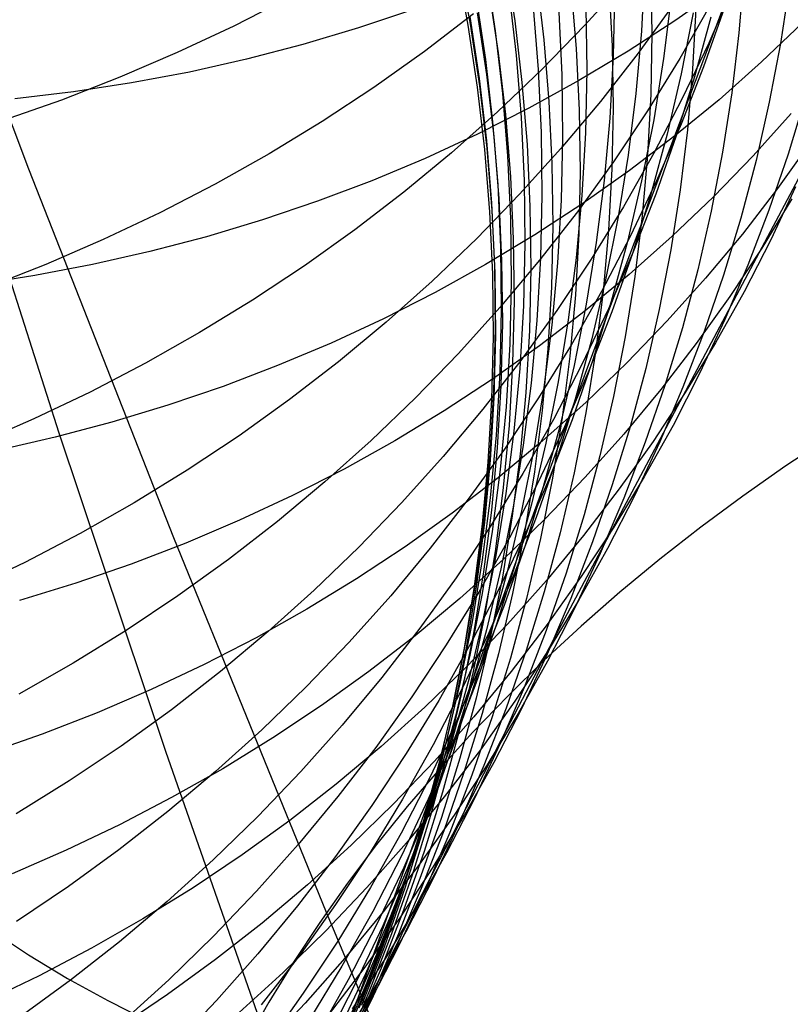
# Model space of a CAD drawing. Header units: millimetres. Extents: x 119 to 175.9, y -203.1 to -153.8.
# Tile 308 of 377: x 160.354 to 160.845, y -163.753 to -163.126. Entities that reach past the tile are written whole.
import ezdxf

# ---------------------------------------------------------------- set-up
doc = ezdxf.new("R2010")
doc.units = ezdxf.units.MM
doc.header["$MEASUREMENT"] = 0
doc.layers.add('Layer 01', color=5, linetype='Continuous', true_color=0x0000ff)

msp = doc.modelspace()

# ---------------------------------------------------------------- linework, layer by layer
at = {"layer": 'Layer 01'}
for p, q in [((160.79697, -163.13171, 39.97267), (160.87146, -162.93728, 40.68125)), ((160.36007, -163.22091, 25.24862), (160.27251, -162.99028, 24.95811)), ((160.63231, -163.09015, 34.99251), (160.63963, -163.12934, 34.99278)), ((160.6338, -163.08948, 34.62627), (160.64111, -163.1286, 34.62591)), ((160.66341, -163.08741, 33.53291), (160.66938, -163.1265, 33.53055)), ((160.65105, -163.09341, 36.08092), (160.65704, -163.13295, 36.08316)), ((160.75227, -163.09338, 38.16966), (160.75009, -163.13309, 38.1767)), ((160.75601, -163.09532, 32.12375), (160.75671, -163.13424, 32.11788)), ((160.81525, -163.09592, 31.45428), (160.81208, -163.13417, 31.44609)), ((160.68324, -163.09952, 33.17271), (160.68787, -163.13868, 33.16957)), ((160.70519, -163.10494, 32.8168), (160.7085, -163.14409, 32.81282)), ((160.74033, -163.10036, 41.14445), (160.71406, -163.12934, 41.15618)), ((160.7294, -163.10357, 32.46673), (160.73139, -163.14265, 32.46185)), ((160.80162, -163.10519, 28.70006), (160.77198, -163.12602, 28.68619)), ((160.80853, -163.10469, 39.96451), (160.79295, -163.14064, 39.97539)), ((160.84424, -163.10342, 31.12304), (160.83851, -163.14102, 31.1136)), ((160.52573, -163.11166, 42.00753), (160.49049, -163.12981, 42.01778)), ((160.64475, -163.11168, 35.72159), (160.65072, -163.15119, 35.72316)), ((160.65286, -163.10768, 33.89459), (160.65882, -163.14687, 33.8929)), ((160.66565, -163.10852, 36.43771), (160.67029, -163.14825, 36.44068)), ((160.73297, -163.10883, 37.82673), (160.73215, -163.14868, 37.83294)), ((160.76914, -163.11103, 38.52083), (160.76422, -163.15038, 38.52874)), ((160.68111, -163.1177, 36.78986), (160.68438, -163.15756, 36.79362)), ((160.71471, -163.11797, 37.48316), (160.71526, -163.15788, 37.48854)), ((160.77096, -163.11536, 40.74366), (160.74804, -163.14701, 40.7553)), ((160.7939, -163.11648, 40.35033), (160.77455, -163.15046, 40.36168)), ((160.605, -163.1192, 28.28779), (160.57001, -163.13098, 28.27607)), ((160.64308, -163.12209, 41.57456), (160.61187, -163.14601, 41.58576)), ((160.64089, -163.12368, 35.35844), (160.64685, -163.16315, 35.35936)), ((160.64547, -163.1214, 34.2594), (160.65142, -163.16068, 34.25837)), ((160.69744, -163.12089, 37.13785), (160.69935, -163.16081, 37.14241)), ((160.78309, -163.12142, 38.87509), (160.77544, -163.16022, 38.88384)), ((160.7846, -163.11874, 31.78208), (160.78267, -163.15736, 31.77502)), ((160.79422, -163.1241, 39.23332), (160.78388, -163.16213, 39.24286)), ((160.80266, -163.11865, 39.59623), (160.78967, -163.15574, 39.60648)), ((160.49049, -163.12981, 42.01778), (160.45456, -163.14675, 42.02773)), ((160.63963, -163.12934, 34.99278), (160.64558, -163.16876, 34.99305)), ((160.64111, -163.1286, 34.62591), (160.64705, -163.16796, 34.62553)), ((160.66938, -163.1265, 33.53055), (160.67399, -163.16577, 33.52812)), ((160.71406, -163.12934, 41.15618), (160.68674, -163.1574, 41.16775)), ((160.77198, -163.12602, 28.68619), (160.74152, -163.14581, 28.67256)), ((160.85272, -163.12774, 29.06261), (160.82656, -163.15269, 29.04838)), ((160.57001, -163.13098, 28.27607), (160.53452, -163.14157, 28.26471)), ((160.65704, -163.13295, 36.08316), (160.66166, -163.17267, 36.08543)), ((160.73319, -163.30086, 39.27871), (160.79697, -163.13171, 39.97267)), ((160.75009, -163.13309, 38.1767), (160.74652, -163.1727, 38.1838)), ((160.75671, -163.13424, 32.11788), (160.75604, -163.17314, 32.11191)), ((160.81208, -163.13417, 31.44609), (160.80756, -163.17225, 31.43777)), ((160.53452, -163.14157, 28.26471), (160.49857, -163.15095, 28.25375)), ((160.68787, -163.13868, 33.16957), (160.69114, -163.17796, 33.16635)), ((160.73139, -163.14265, 32.46185), (160.73202, -163.18175, 32.45687)), ((160.79295, -163.14064, 39.97539), (160.77608, -163.17602, 39.98623)), ((160.83851, -163.14102, 31.1136), (160.83145, -163.17837, 31.10405)), ((160.45456, -163.14675, 42.02773), (160.418, -163.16246, 42.03736)), ((160.61187, -163.14601, 41.58576), (160.57977, -163.16885, 41.59672)), ((160.65882, -163.14687, 33.8929), (160.66341, -163.18624, 33.89116)), ((160.67029, -163.14825, 36.44068), (160.67353, -163.18812, 36.4437)), ((160.7085, -163.14409, 32.81282), (160.71044, -163.18332, 32.80876)), ((160.74152, -163.14581, 28.67256), (160.71029, -163.16454, 28.65919)), ((160.74804, -163.14701, 40.7553), (160.72397, -163.17784, 40.76682)), ((160.73215, -163.14868, 37.83294), (160.72994, -163.18846, 37.83921)), ((160.49857, -163.15095, 28.25375), (160.46221, -163.15912, 28.24318)), ((160.65072, -163.15119, 35.72316), (160.65532, -163.19089, 35.72474)), ((160.77455, -163.15046, 40.36168), (160.75398, -163.18374, 40.37295)), ((160.76422, -163.15038, 38.52874), (160.7579, -163.18953, 38.53671)), ((160.82656, -163.15269, 29.04838), (160.79946, -163.17671, 29.03431)), ((160.46221, -163.15912, 28.24318), (160.42548, -163.16606, 28.23303)), ((160.65142, -163.16068, 34.25837), (160.656, -163.20014, 34.2573)), ((160.68674, -163.1574, 41.16775), (160.65839, -163.18449, 41.17914)), ((160.68438, -163.15756, 36.79362), (160.68626, -163.1975, 36.79742)), ((160.69935, -163.16081, 37.14241), (160.69987, -163.20077, 37.14702)), ((160.71526, -163.15788, 37.48854), (160.71441, -163.19779, 37.49398)), ((160.77544, -163.16022, 38.88384), (160.76642, -163.19871, 38.89264)), ((160.78967, -163.15574, 39.60648), (160.77535, -163.19233, 39.61673)), ((160.78267, -163.15736, 31.77502), (160.77938, -163.19586, 31.76784)), ((160.418, -163.16246, 42.03736), (160.38084, -163.17692, 42.04667)), ((160.42548, -163.16606, 28.23303), (160.38842, -163.17177, 28.2233)), ((160.64685, -163.16315, 35.35936), (160.65144, -163.20281, 35.36027)), ((160.64705, -163.16796, 34.62553), (160.65163, -163.20749, 34.62513)), ((160.67399, -163.16577, 33.52812), (160.67723, -163.20517, 33.52563)), ((160.71029, -163.16454, 28.65919), (160.67831, -163.18217, 28.64608)), ((160.78388, -163.16213, 39.24286), (160.77219, -163.19977, 39.25242)), ((160.38842, -163.17177, 28.2233), (160.35108, -163.17624, 28.214)), ((160.57977, -163.16885, 41.59672), (160.54683, -163.19057, 41.60744)), ((160.64558, -163.16876, 34.99305), (160.65016, -163.20836, 34.99331)), ((160.66166, -163.17267, 36.08543), (160.66488, -163.21252, 36.08774)), ((160.74652, -163.1727, 38.1838), (160.74156, -163.21214, 38.19095)), ((160.75604, -163.17314, 32.11191), (160.75401, -163.21198, 32.10582)), ((160.80756, -163.17225, 31.43777), (160.80169, -163.21013, 31.42935)), ((160.38084, -163.17692, 42.04667), (160.34313, -163.19012, 42.05564)), ((160.69114, -163.17796, 33.16635), (160.69304, -163.21733, 33.16306)), ((160.72397, -163.17784, 40.76682), (160.69878, -163.20781, 40.77821)), ((160.77608, -163.17602, 39.98623), (160.75795, -163.21078, 39.99704)), ((160.79946, -163.17671, 29.03431), (160.77143, -163.19975, 29.02042)), ((160.83145, -163.17837, 31.10405), (160.82307, -163.21541, 31.0944)), ((160.85424, -163.17542, 30.77273), (160.8434, -163.21143, 30.7619)), ((160.65839, -163.18449, 41.17914), (160.62906, -163.21058, 41.19035)), ((160.67831, -163.18217, 28.64608), (160.64563, -163.19869, 28.63327)), ((160.66341, -163.18624, 33.89116), (160.66663, -163.22575, 33.88938)), ((160.71044, -163.18332, 32.80876), (160.71101, -163.22259, 32.8046)), ((160.73202, -163.18175, 32.45687), (160.73128, -163.22084, 32.45179)), ((160.75398, -163.18374, 40.37295), (160.7322, -163.21628, 40.38415)), ((160.84547, -163.18543, 29.39586), (160.82117, -163.21241, 29.3819)), ((160.37927, -163.38915, 23.23146), (160.31593, -163.19063, 22.94428)), ((160.54683, -163.19057, 41.60744), (160.51308, -163.21116, 41.6179)), ((160.65532, -163.19089, 35.72474), (160.65854, -163.23071, 35.72635)), ((160.67353, -163.18812, 36.4437), (160.67539, -163.22807, 36.44676)), ((160.72994, -163.18846, 37.83921), (160.72633, -163.22814, 37.84554)), ((160.7579, -163.18953, 38.53671), (160.75021, -163.22843, 38.54472)), ((160.77535, -163.19233, 39.61673), (160.75974, -163.2284, 39.62696)), ((160.64563, -163.19869, 28.63327), (160.61229, -163.21408, 28.62075)), ((160.68626, -163.1975, 36.79742), (160.68675, -163.23748, 36.80127)), ((160.71441, -163.19779, 37.49398), (160.71216, -163.23763, 37.49947)), ((160.76642, -163.19871, 38.89264), (160.75603, -163.23685, 38.90146)), ((160.77938, -163.19586, 31.76784), (160.77473, -163.2342, 31.76056)), ((160.65144, -163.20281, 35.36027), (160.65464, -163.24259, 35.3612)), ((160.656, -163.20014, 34.2573), (160.65921, -163.23973, 34.2562)), ((160.67723, -163.20517, 33.52563), (160.6791, -163.24465, 33.52308)), ((160.69987, -163.20077, 37.14702), (160.69898, -163.24071, 37.15168)), ((160.77143, -163.19975, 29.02042), (160.74252, -163.22179, 29.00672)), ((160.77219, -163.19977, 39.25242), (160.75916, -163.23697, 39.26198)), ((160.85795, -163.20364, 29.74236), (160.8367, -163.23335, 29.72881)), ((160.51308, -163.21116, 41.6179), (160.47857, -163.23058, 41.62808)), ((160.62906, -163.21058, 41.19035), (160.59876, -163.23565, 41.20135)), ((160.65016, -163.20836, 34.99331), (160.65336, -163.2481, 34.99356)), ((160.65163, -163.20749, 34.62513), (160.65483, -163.24717, 34.62471)), ((160.69878, -163.20781, 40.77821), (160.6725, -163.23689, 40.78946)), ((160.75795, -163.21078, 39.99704), (160.73856, -163.24487, 40.00779)), ((160.75401, -163.21198, 32.10582), (160.75062, -163.25071, 32.09964)), ((160.80169, -163.21013, 31.42935), (160.79449, -163.24776, 31.42082)), ((160.8434, -163.21143, 30.7619), (160.83127, -163.247, 30.75101)), ((160.61229, -163.21408, 28.62075), (160.57833, -163.22831, 28.60856)), ((160.66488, -163.21252, 36.08774), (160.66673, -163.25247, 36.09007)), ((160.69304, -163.21733, 33.16306), (160.69357, -163.25673, 33.1597)), ((160.7322, -163.21628, 40.38415), (160.70926, -163.24804, 40.39524)), ((160.74156, -163.21214, 38.19095), (160.73521, -163.25138, 38.19815)), ((160.82117, -163.21241, 29.3819), (160.79585, -163.23852, 29.36805)), ((160.82307, -163.21541, 31.0944), (160.81337, -163.25211, 31.08466)), ((160.45243, -163.45565, 25.53431), (160.36007, -163.22091, 25.24862)), ((160.71101, -163.22259, 32.8046), (160.71021, -163.26184, 32.80037)), ((160.74252, -163.22179, 29.00672), (160.71275, -163.24281, 28.99324)), ((160.73128, -163.22084, 32.45179), (160.72917, -163.25987, 32.44662)), ((160.85185, -163.22367, 30.42173), (160.80699, -163.30808, 30.73181)), ((160.47857, -163.23058, 41.62808), (160.44334, -163.24881, 41.63798)), ((160.57833, -163.22831, 28.60856), (160.54378, -163.24138, 28.59669)), ((160.65854, -163.23071, 35.72635), (160.66037, -163.27063, 35.72797)), ((160.66663, -163.22575, 33.88938), (160.66848, -163.26534, 33.88755)), ((160.67539, -163.22807, 36.44676), (160.67586, -163.26806, 36.44985)), ((160.72633, -163.22814, 37.84554), (160.72133, -163.26766, 37.85191)), ((160.75021, -163.22843, 38.54472), (160.74115, -163.26702, 38.55277)), ((160.75974, -163.2284, 39.62696), (160.74284, -163.26389, 39.63716)), ((160.59876, -163.23565, 41.20135), (160.56754, -163.25966, 41.21214)), ((160.6725, -163.23689, 40.78946), (160.64516, -163.26504, 40.80055)), ((160.75603, -163.23685, 38.90146), (160.7443, -163.27459, 38.91029)), ((160.75916, -163.23697, 39.26198), (160.74481, -163.27368, 39.27155)), ((160.77473, -163.2342, 31.76056), (160.76875, -163.27234, 31.75318)), ((160.8367, -163.23335, 29.72881), (160.81436, -163.26228, 29.71531)), ((160.84811, -163.23219, 30.41874), (160.83239, -163.26589, 30.40676)), ((160.54378, -163.24138, 28.59669), (160.50869, -163.25327, 28.58518)), ((160.65464, -163.24259, 35.3612), (160.65647, -163.28247, 35.36213)), ((160.65921, -163.23973, 34.2562), (160.66104, -163.27941, 34.25508)), ((160.71275, -163.24281, 28.99324), (160.68217, -163.26278, 28.97998)), ((160.68675, -163.23748, 36.80127), (160.68584, -163.27745, 36.80515)), ((160.69898, -163.24071, 37.15168), (160.69671, -163.2806, 37.15639)), ((160.71216, -163.23763, 37.49947), (160.70852, -163.27736, 37.50501)), ((160.79585, -163.23852, 29.36805), (160.76956, -163.2637, 29.35435)), ((160.84579, -163.23975, 30.07443), (160.82665, -163.27123, 30.06157)), ((160.44334, -163.24881, 41.63798), (160.40742, -163.26583, 41.64758)), ((160.65336, -163.2481, 34.99356), (160.65518, -163.28792, 34.9938)), ((160.65483, -163.24717, 34.62471), (160.65666, -163.28693, 34.62427)), ((160.6791, -163.24465, 33.52308), (160.67959, -163.28418, 33.52048)), ((160.70926, -163.24804, 40.39524), (160.68516, -163.27897, 40.40622)), ((160.73856, -163.24487, 40.00779), (160.71796, -163.27826, 40.01847)), ((160.79449, -163.24776, 31.42082), (160.78597, -163.28509, 31.41221)), ((160.83127, -163.247, 30.75101), (160.81787, -163.2821, 30.74006)), ((160.50869, -163.25327, 28.58518), (160.47311, -163.26395, 28.57402)), ((160.66673, -163.25247, 36.09007), (160.66718, -163.29244, 36.09242)), ((160.73521, -163.25138, 38.19815), (160.72748, -163.29036, 38.20539)), ((160.75062, -163.25071, 32.09964), (160.74588, -163.28928, 32.09337)), ((160.81337, -163.25211, 31.08466), (160.80237, -163.28842, 31.07484)), ((160.56754, -163.25966, 41.21214), (160.53545, -163.28259, 41.2227)), ((160.69357, -163.25673, 33.1597), (160.69273, -163.29613, 33.15627)), ((160.71021, -163.26184, 32.80037), (160.70805, -163.30103, 32.79607)), ((160.72917, -163.25987, 32.44662), (160.72571, -163.29879, 32.44137)), ((160.40742, -163.26583, 41.64758), (160.37087, -163.28163, 41.65687)), ((160.47311, -163.26395, 28.57402), (160.43707, -163.27343, 28.56324)), ((160.64516, -163.26504, 40.80055), (160.6168, -163.29223, 40.81147)), ((160.68217, -163.26278, 28.97998), (160.65082, -163.28168, 28.96698)), ((160.66848, -163.26534, 33.88755), (160.66895, -163.30497, 33.88568)), ((160.67586, -163.26806, 36.44985), (160.67493, -163.30804, 36.45297)), ((160.72133, -163.26766, 37.85191), (160.71495, -163.30697, 37.85832)), ((160.74284, -163.26389, 39.63716), (160.72467, -163.29876, 39.64733)), ((160.74115, -163.26702, 38.55277), (160.73073, -163.30526, 38.56083)), ((160.76956, -163.2637, 29.35435), (160.74231, -163.28794, 29.3408)), ((160.81436, -163.26228, 29.71531), (160.79095, -163.29039, 29.7019)), ((160.83239, -163.26589, 30.40676), (160.81545, -163.299, 30.39476)), ((160.43707, -163.27343, 28.56324), (160.40061, -163.28169, 28.55284)), ((160.66037, -163.27063, 35.72797), (160.66081, -163.31058, 35.72961)), ((160.74481, -163.27368, 39.27155), (160.72916, -163.30985, 39.28109)), ((160.7443, -163.27459, 38.91029), (160.73124, -163.3119, 38.91913)), ((160.76875, -163.27234, 31.75318), (160.76142, -163.31023, 31.74572)), ((160.82665, -163.27123, 30.06157), (160.80637, -163.30199, 30.04874)), ((160.68516, -163.27897, 40.40622), (160.65995, -163.30905, 40.41708)), ((160.66104, -163.27941, 34.25508), (160.6615, -163.31913, 34.25392)), ((160.68584, -163.27745, 36.80515), (160.68355, -163.31736, 36.80908)), ((160.69671, -163.2806, 37.15639), (160.69304, -163.32038, 37.16113)), ((160.71796, -163.27826, 40.01847), (160.69616, -163.31091, 40.02908)), ((160.70852, -163.27736, 37.50501), (160.70349, -163.31694, 37.51059)), ((160.37087, -163.28163, 41.65687), (160.33372, -163.29617, 41.66584)), ((160.40061, -163.28169, 28.55284), (160.36379, -163.28871, 28.54285)), ((160.53545, -163.28259, 41.2227), (160.50251, -163.3044, 41.23301)), ((160.65082, -163.28168, 28.96698), (160.61872, -163.29948, 28.95423)), ((160.65647, -163.28247, 35.36213), (160.65691, -163.32239, 35.36306)), ((160.65666, -163.28693, 34.62427), (160.6571, -163.32672, 34.62381)), ((160.67959, -163.28418, 33.52048), (160.67872, -163.32369, 33.51782)), ((160.78597, -163.28509, 31.41221), (160.77613, -163.32207, 31.40351)), ((160.81787, -163.2821, 30.74006), (160.80321, -163.31668, 30.72906)), ((160.36379, -163.28871, 28.54285), (160.32664, -163.29449, 28.53327)), ((160.6168, -163.29223, 40.81147), (160.58746, -163.31842, 40.82221)), ((160.65518, -163.28792, 34.9938), (160.65562, -163.32779, 34.99404)), ((160.66718, -163.29244, 36.09242), (160.66624, -163.33241, 36.0948)), ((160.74231, -163.28794, 29.3408), (160.71414, -163.31121, 29.32742)), ((160.72748, -163.29036, 38.20539), (160.71838, -163.32903, 38.21265)), ((160.74588, -163.28928, 32.09337), (160.73979, -163.32765, 32.08702)), ((160.79095, -163.29039, 29.7019), (160.76649, -163.31764, 29.68859)), ((160.80237, -163.28842, 31.07484), (160.79009, -163.32429, 31.06495)), ((160.61872, -163.29948, 28.95423), (160.58593, -163.31616, 28.94176)), ((160.69273, -163.29613, 33.15627), (160.69051, -163.33546, 33.15278)), ((160.72467, -163.29876, 39.64733), (160.70525, -163.33296, 39.65744)), ((160.72571, -163.29879, 32.44137), (160.72088, -163.33756, 32.43604)), ((160.81545, -163.299, 30.39476), (160.79732, -163.33146, 30.38276)), ((160.50251, -163.3044, 41.23301), (160.46876, -163.32507, 41.24307)), ((160.66895, -163.30497, 33.88568), (160.66804, -163.34459, 33.88376)), ((160.70805, -163.30103, 32.79607), (160.70452, -163.34012, 32.79169)), ((160.70521, -163.37598, 38.93458), (160.73319, -163.30086, 39.27871)), ((160.73073, -163.30526, 38.56083), (160.71896, -163.3431, 38.56891)), ((160.80637, -163.30199, 30.04874), (160.78496, -163.332, 30.03595)), ((160.65995, -163.30905, 40.41708), (160.63366, -163.33824, 40.42781)), ((160.66081, -163.31058, 35.72961), (160.65986, -163.35053, 35.73126)), ((160.67493, -163.30804, 36.45297), (160.67262, -163.34796, 36.45612)), ((160.69616, -163.31091, 40.02908), (160.67319, -163.34278, 40.03958)), ((160.71414, -163.31121, 29.32742), (160.68509, -163.33347, 29.31422)), ((160.71495, -163.30697, 37.85832), (160.70718, -163.34602, 37.86477)), ((160.72916, -163.30985, 39.28109), (160.71222, -163.34545, 39.29061)), ((160.73124, -163.3119, 38.91913), (160.71685, -163.34871, 38.92797)), ((160.76142, -163.31023, 31.74572), (160.75277, -163.34782, 31.73817)), ((160.80699, -163.30808, 30.73181), (160.76553, -163.3859, 31.04753)), ((160.58593, -163.31616, 28.94176), (160.55247, -163.3317, 28.92957)), ((160.58746, -163.31842, 40.82221), (160.55715, -163.34358, 40.83276)), ((160.68355, -163.31736, 36.80908), (160.67986, -163.35717, 36.81303)), ((160.70349, -163.31694, 37.51059), (160.69707, -163.35631, 37.5162)), ((160.76649, -163.31764, 29.68859), (160.74102, -163.34401, 29.67539)), ((160.80321, -163.31668, 30.72906), (160.78732, -163.35069, 30.71803)), ((160.65691, -163.32239, 35.36306), (160.65596, -163.36229, 35.364)), ((160.6615, -163.31913, 34.25392), (160.66057, -163.35885, 34.25273)), ((160.67872, -163.32369, 33.51782), (160.67646, -163.36315, 33.51512)), ((160.69304, -163.32038, 37.16113), (160.68798, -163.36, 37.16591)), ((160.77613, -163.32207, 31.40351), (160.76498, -163.35867, 31.39474)), ((160.79009, -163.32429, 31.06495), (160.77653, -163.35969, 31.05501)), ((160.46876, -163.32507, 41.24307), (160.43426, -163.34458, 41.25287)), ((160.65562, -163.32779, 34.99404), (160.65467, -163.36764, 34.99427)), ((160.6571, -163.32672, 34.62381), (160.65616, -163.36651, 34.62333)), ((160.71838, -163.32903, 38.21265), (160.70793, -163.36736, 38.21994)), ((160.73979, -163.32765, 32.08702), (160.73236, -163.36576, 32.08058)), ((160.55247, -163.3317, 28.92957), (160.51839, -163.34608, 28.9177)), ((160.68509, -163.33347, 29.31422), (160.65518, -163.3547, 29.30123)), ((160.66624, -163.33241, 36.0948), (160.66391, -163.37233, 36.09719)), ((160.70525, -163.33296, 39.65744), (160.68462, -163.36647, 39.66748)), ((160.69051, -163.33546, 33.15278), (160.68693, -163.37469, 33.14924)), ((160.78496, -163.332, 30.03595), (160.76245, -163.36122, 30.02322)), ((160.79732, -163.33146, 30.38276), (160.77801, -163.36325, 30.37077)), ((160.55715, -163.34358, 40.83276), (160.52593, -163.36769, 40.8431)), ((160.63366, -163.33824, 40.42781), (160.60631, -163.36649, 40.43838)), ((160.67319, -163.34278, 40.03958), (160.64907, -163.37382, 40.04998)), ((160.70452, -163.34012, 32.79169), (160.69963, -163.37905, 32.78725)), ((160.71896, -163.3431, 38.56891), (160.70586, -163.3805, 38.57699)), ((160.72088, -163.33756, 32.43604), (160.71471, -163.37612, 32.43064)), ((160.43426, -163.34458, 41.25287), (160.39903, -163.3629, 41.26239)), ((160.51839, -163.34608, 28.9177), (160.48373, -163.35929, 28.90614)), ((160.66804, -163.34459, 33.88376), (160.66576, -163.38415, 33.88181)), ((160.67262, -163.34796, 36.45612), (160.66891, -163.38777, 36.4593)), ((160.71222, -163.34545, 39.29061), (160.69402, -163.38044, 39.30008)), ((160.70718, -163.34602, 37.86477), (160.69806, -163.38478, 37.87123)), ((160.71685, -163.34871, 38.92797), (160.70116, -163.385, 38.93679)), ((160.74102, -163.34401, 29.67539), (160.71456, -163.36945, 29.66231)), ((160.75277, -163.34782, 31.73817), (160.7428, -163.38507, 31.73056)), ((160.65518, -163.3547, 29.30123), (160.62447, -163.37488, 29.28845)), ((160.65986, -163.35053, 35.73126), (160.65753, -163.39042, 35.73292)), ((160.78732, -163.35069, 30.71803), (160.77021, -163.38411, 30.70698)), ((160.48373, -163.35929, 28.90614), (160.44853, -163.37131, 28.89492)), ((160.65596, -163.36229, 35.364), (160.65362, -163.40214, 35.36494)), ((160.66057, -163.35885, 34.25273), (160.65827, -163.3985, 34.25152)), ((160.67986, -163.35717, 36.81303), (160.67478, -163.39681, 36.81701)), ((160.68798, -163.36, 37.16591), (160.68155, -163.39941, 37.17072)), ((160.69707, -163.35631, 37.5162), (160.68929, -163.39543, 37.52183)), ((160.76245, -163.36122, 30.02322), (160.73887, -163.38961, 30.01056)), ((160.76498, -163.35867, 31.39474), (160.75255, -163.39483, 31.38592)), ((160.77653, -163.35969, 31.05501), (160.76171, -163.39457, 31.04503)), ((160.39903, -163.3629, 41.26239), (160.36312, -163.38001, 41.27162)), ((160.52593, -163.36769, 40.8431), (160.49383, -163.39071, 40.85321)), ((160.60631, -163.36649, 40.43838), (160.57793, -163.39378, 40.44879)), ((160.65467, -163.36764, 34.99427), (160.65235, -163.40744, 34.9945)), ((160.65616, -163.36651, 34.62333), (160.65385, -163.40625, 34.62284)), ((160.68462, -163.36647, 39.66748), (160.66279, -163.39923, 39.67745)), ((160.67646, -163.36315, 33.51512), (160.67284, -163.4025, 33.51236)), ((160.70793, -163.36736, 38.21994), (160.69613, -163.4053, 38.22723)), ((160.73236, -163.36576, 32.08058), (160.7236, -163.40359, 32.07409)), ((160.77801, -163.36325, 30.37077), (160.75755, -163.39431, 30.35879)), ((160.44853, -163.37131, 28.89492), (160.41283, -163.38212, 28.88404)), ((160.62447, -163.37488, 29.28845), (160.59297, -163.39397, 29.27591)), ((160.64907, -163.37382, 40.04998), (160.62384, -163.40401, 40.06027)), ((160.66391, -163.37233, 36.09719), (160.6602, -163.41213, 36.0996)), ((160.68693, -163.37469, 33.14924), (160.68199, -163.41376, 33.14564)), ((160.71456, -163.36945, 29.66231), (160.68716, -163.39394, 29.64938)), ((160.36312, -163.38001, 41.27162), (160.32658, -163.39589, 41.28055)), ((160.69402, -163.38044, 39.30008), (160.67457, -163.41476, 39.30951)), ((160.67978, -163.44476, 38.59111), (160.70521, -163.37598, 38.93458)), ((160.70586, -163.3805, 38.57699), (160.69144, -163.41742, 38.58507)), ((160.69963, -163.37905, 32.78725), (160.69338, -163.41778, 32.78274)), ((160.71471, -163.37612, 32.43064), (160.70719, -163.41443, 32.42517)), ((160.41283, -163.38212, 28.88404), (160.37668, -163.39172, 28.87353)), ((160.66576, -163.38415, 33.88181), (160.66211, -163.42361, 33.87983)), ((160.70116, -163.385, 38.93679), (160.68419, -163.42071, 38.94558)), ((160.69806, -163.38478, 37.87123), (160.68757, -163.42318, 37.87772)), ((160.76553, -163.3859, 31.04753), (160.72773, -163.45694, 31.37036)), ((160.7428, -163.38507, 31.73056), (160.73152, -163.42193, 31.72288)), ((160.77021, -163.38411, 30.70698), (160.75191, -163.41688, 30.69593)), ((160.37668, -163.39172, 28.87353), (160.34012, -163.40009, 28.86339)), ((160.44719, -163.59185, 23.51464), (160.37927, -163.38915, 23.23146)), ((160.49383, -163.39071, 40.85321), (160.46089, -163.41262, 40.86309)), ((160.57793, -163.39378, 40.44879), (160.54857, -163.42008, 40.45902)), ((160.65753, -163.39042, 35.73292), (160.65381, -163.4302, 35.73459)), ((160.66891, -163.38777, 36.4593), (160.66383, -163.42743, 36.46249)), ((160.73887, -163.38961, 30.01056), (160.71424, -163.41715, 29.99799)), ((160.86998, -163.39135, 25.96264), (160.84196, -163.40991, 25.95661)), ((160.59297, -163.39397, 29.27591), (160.56074, -163.41197, 29.26361)), ((160.66279, -163.39923, 39.67745), (160.63979, -163.43121, 39.68732)), ((160.65827, -163.3985, 34.25152), (160.65459, -163.43805, 34.25028)), ((160.68716, -163.39394, 29.64938), (160.65884, -163.41745, 29.63661)), ((160.67478, -163.39681, 36.81701), (160.66833, -163.43626, 36.82101)), ((160.68155, -163.39941, 37.17072), (160.67374, -163.43858, 37.17554)), ((160.68929, -163.39543, 37.52183), (160.68013, -163.43424, 37.52749)), ((160.75755, -163.39431, 30.35879), (160.73597, -163.42462, 30.34686)), ((160.75255, -163.39483, 31.38592), (160.73884, -163.43052, 31.37704)), ((160.76171, -163.39457, 31.04503), (160.74566, -163.42889, 31.03502)), ((160.62384, -163.40401, 40.06027), (160.59752, -163.43331, 40.07042)), ((160.65362, -163.40214, 35.36494), (160.64991, -163.44189, 35.36588)), ((160.65385, -163.40625, 34.62284), (160.65015, -163.44587, 34.62233)), ((160.67284, -163.4025, 33.51236), (160.66786, -163.4417, 33.50957)), ((160.69613, -163.4053, 38.22723), (160.68299, -163.44279, 38.23453)), ((160.7236, -163.40359, 32.07409), (160.71351, -163.44107, 32.06753)), ((160.46089, -163.41262, 40.86309), (160.42715, -163.43338, 40.87273)), ((160.56074, -163.41197, 29.26361), (160.52781, -163.42884, 29.25158)), ((160.65235, -163.40744, 34.9945), (160.64864, -163.44713, 34.99471)), ((160.6602, -163.41213, 36.0996), (160.65511, -163.45178, 36.10203)), ((160.84196, -163.40991, 25.95661), (160.81456, -163.42911, 25.9498)), ((160.65884, -163.41745, 29.63661), (160.62963, -163.43996, 29.62401)), ((160.67457, -163.41476, 39.30951), (160.65391, -163.44837, 39.31887)), ((160.68199, -163.41376, 33.14564), (160.67569, -163.45264, 33.14199)), ((160.69144, -163.41742, 38.58507), (160.67573, -163.45381, 38.59313)), ((160.69338, -163.41778, 32.78274), (160.68579, -163.45626, 32.77819)), ((160.71424, -163.41715, 29.99799), (160.6886, -163.44379, 29.98553)), ((160.70719, -163.41443, 32.42517), (160.69834, -163.45245, 32.41965)), ((160.75191, -163.41688, 30.69593), (160.73243, -163.44897, 30.68488)), ((160.54857, -163.42008, 40.45902), (160.51826, -163.44535, 40.46906)), ((160.66211, -163.42361, 33.87983), (160.65709, -163.46292, 33.87781)), ((160.68419, -163.42071, 38.94558), (160.66596, -163.4558, 38.95433)), ((160.68757, -163.42318, 37.87772), (160.67574, -163.4612, 37.88421)), ((160.73597, -163.42462, 30.34686), (160.71328, -163.45414, 30.33498)), ((160.73152, -163.42193, 31.72288), (160.71895, -163.45836, 31.71516)), ((160.52781, -163.42884, 29.25158), (160.49422, -163.44456, 29.23982)), ((160.63979, -163.43121, 39.68732), (160.61565, -163.46237, 39.6971)), ((160.65381, -163.4302, 35.73459), (160.64872, -163.46983, 35.73627)), ((160.66383, -163.42743, 36.46249), (160.65736, -163.46688, 36.4657)), ((160.73884, -163.43052, 31.37704), (160.72387, -163.46568, 31.36813)), ((160.74566, -163.42889, 31.03502), (160.72838, -163.46261, 31.02499)), ((160.81456, -163.42911, 25.9498), (160.78781, -163.44893, 25.94221)), ((160.42715, -163.43338, 40.87273), (160.39265, -163.45298, 40.88211)), ((160.59752, -163.43331, 40.07042), (160.57016, -163.46167, 40.08042)), ((160.66833, -163.43626, 36.82101), (160.6605, -163.47545, 36.82503)), ((160.68013, -163.43424, 37.52749), (160.66962, -163.47272, 37.53316)), ((160.62963, -163.43996, 29.62401), (160.59957, -163.46143, 29.61161)), ((160.64991, -163.44189, 35.36588), (160.64482, -163.48148, 35.36682)), ((160.65459, -163.43805, 34.25028), (160.64954, -163.47745, 34.24901)), ((160.66786, -163.4417, 33.50957), (160.66151, -163.4807, 33.50674)), ((160.6886, -163.44379, 29.98553), (160.66198, -163.46951, 29.97318)), ((160.67374, -163.43858, 37.17554), (160.66457, -163.47744, 37.18038)), ((160.68299, -163.44279, 38.23453), (160.66855, -163.4798, 38.24182)), ((160.71351, -163.44107, 32.06753), (160.70212, -163.47816, 32.06092)), ((160.49422, -163.44456, 29.23982), (160.46001, -163.45912, 29.22836)), ((160.51826, -163.44535, 40.46906), (160.48704, -163.46955, 40.47891)), ((160.65391, -163.44837, 39.31887), (160.63206, -163.48125, 39.32816)), ((160.64864, -163.44713, 34.99471), (160.64355, -163.48667, 34.99492)), ((160.65015, -163.44587, 34.62233), (160.64508, -163.48535, 34.62181)), ((160.65686, -163.50722, 38.24728), (160.67978, -163.44476, 38.59111)), ((160.73243, -163.44897, 30.68488), (160.7118, -163.48034, 30.67386)), ((160.78781, -163.44893, 25.94221), (160.76175, -163.46935, 25.93387)), ((160.39265, -163.45298, 40.88211), (160.35742, -163.47139, 40.89123)), ((160.54954, -163.69438, 25.81507), (160.45243, -163.45565, 25.53431)), ((160.66596, -163.4558, 38.95433), (160.64649, -163.49023, 38.96304)), ((160.65511, -163.45178, 36.10203), (160.64864, -163.49123, 36.10446)), ((160.67573, -163.45381, 38.59313), (160.65873, -163.48962, 38.60116)), ((160.67569, -163.45264, 33.14199), (160.66804, -163.49126, 33.1383)), ((160.68579, -163.45626, 32.77819), (160.67686, -163.49445, 32.77358)), ((160.69834, -163.45245, 32.41965), (160.68816, -163.49013, 32.41408)), ((160.71328, -163.45414, 30.33498), (160.68953, -163.48283, 30.32317)), ((160.46001, -163.45912, 29.22836), (160.42522, -163.4725, 29.2172)), ((160.57016, -163.46167, 40.08042), (160.54177, -163.48907, 40.09028)), ((160.59957, -163.46143, 29.61161), (160.5687, -163.48183, 29.59941)), ((160.61565, -163.46237, 39.6971), (160.5904, -163.49267, 39.70676)), ((160.67574, -163.4612, 37.88421), (160.66259, -163.49877, 37.8907)), ((160.72773, -163.45694, 31.37036), (160.69388, -163.52094, 31.70154)), ((160.71895, -163.45836, 31.71516), (160.7051, -163.49432, 31.70739)), ((160.72838, -163.46261, 31.02499), (160.70991, -163.49568, 31.01495)), ((160.65736, -163.46688, 36.4657), (160.64953, -163.50609, 36.46892)), ((160.65709, -163.46292, 33.87781), (160.6507, -163.50202, 33.87576)), ((160.72387, -163.46568, 31.36813), (160.70766, -163.50029, 31.35919)), ((160.35742, -163.47139, 40.89123), (160.32152, -163.48859, 40.90006)), ((160.42522, -163.4725, 29.2172), (160.38989, -163.48467, 29.20636)), ((160.48704, -163.46955, 40.47891), (160.45493, -163.49268, 40.48854)), ((160.66198, -163.46951, 29.97318), (160.63441, -163.49427, 29.96097)), ((160.64872, -163.46983, 35.73627), (160.64225, -163.50926, 35.73795)), ((160.66962, -163.47272, 37.53316), (160.65777, -163.5108, 37.53883)), ((160.76175, -163.46935, 25.93387), (160.7364, -163.49034, 25.92477)), ((160.63206, -163.48125, 39.32816), (160.60904, -163.51334, 39.33737)), ((160.64482, -163.48148, 35.36682), (160.63835, -163.52087, 35.36776)), ((160.64954, -163.47745, 34.24901), (160.64313, -163.51665, 34.24773)), ((160.6605, -163.47545, 36.82503), (160.65132, -163.51435, 36.82906)), ((160.66855, -163.4798, 38.24182), (160.6528, -163.51628, 38.24909)), ((160.66151, -163.4807, 33.50674), (160.65381, -163.51945, 33.50386)), ((160.66457, -163.47744, 37.18038), (160.65404, -163.51596, 37.18523)), ((160.70212, -163.47816, 32.06092), (160.68942, -163.51483, 32.05426)), ((160.7118, -163.48034, 30.67386), (160.69004, -163.51095, 30.66286)), ((160.38989, -163.48467, 29.20636), (160.35407, -163.49564, 29.19585)), ((160.5687, -163.48183, 29.59941), (160.53706, -163.50115, 29.58742)), ((160.64355, -163.48667, 34.99492), (160.6371, -163.52601, 34.99512)), ((160.64508, -163.48535, 34.62181), (160.63864, -163.52463, 34.62127)), ((160.68953, -163.48283, 30.32317), (160.66473, -163.51065, 30.31144)), ((160.45493, -163.49268, 40.48854), (160.42199, -163.51468, 40.49795)), ((160.54177, -163.48907, 40.09028), (160.5124, -163.51548, 40.09996)), ((160.5904, -163.49267, 39.70676), (160.56407, -163.52208, 39.7163)), ((160.64649, -163.49023, 38.96304), (160.6258, -163.52396, 38.97168)), ((160.65873, -163.48962, 38.60116), (160.64047, -163.52481, 38.60916)), ((160.64864, -163.49123, 36.10446), (160.6408, -163.53043, 36.10691)), ((160.66804, -163.49126, 33.1383), (160.65905, -163.5296, 33.13456)), ((160.68816, -163.49013, 32.41408), (160.67666, -163.52743, 32.40846)), ((160.7364, -163.49034, 25.92477), (160.7118, -163.51188, 25.91493)), ((160.63441, -163.49427, 29.96097), (160.60592, -163.51805, 29.94891)), ((160.66259, -163.49877, 37.8907), (160.64812, -163.53586, 37.89718)), ((160.67686, -163.49445, 32.77358), (160.6666, -163.5323, 32.76894)), ((160.7051, -163.49432, 31.70739), (160.68998, -163.52975, 31.69958)), ((160.70766, -163.50029, 31.35919), (160.69023, -163.53429, 31.35024)), ((160.70991, -163.49568, 31.01495), (160.69026, -163.52807, 31.00492)), ((160.53706, -163.50115, 29.58742), (160.50468, -163.51936, 29.57568)), ((160.64953, -163.50609, 36.46892), (160.64033, -163.545, 36.47215)), ((160.6507, -163.50202, 33.87576), (160.64297, -163.54088, 33.87368)), ((160.64225, -163.50926, 35.73795), (160.63441, -163.54843, 35.73963)), ((160.63641, -163.56334, 37.90204), (160.65686, -163.50722, 38.24728)), ((160.66473, -163.51065, 30.31144), (160.63892, -163.53758, 30.2998)), ((160.65777, -163.5108, 37.53883), (160.6446, -163.54844, 37.54451)), ((160.69004, -163.51095, 30.66286), (160.66718, -163.54077, 30.65192)), ((160.7118, -163.51188, 25.91493), (160.68798, -163.53393, 25.90437)), ((160.42199, -163.51468, 40.49795), (160.38824, -163.53555, 40.50713)), ((160.5124, -163.51548, 40.09996), (160.48208, -163.54085, 40.10946)), ((160.60592, -163.51805, 29.94891), (160.57655, -163.54081, 29.93701)), ((160.60904, -163.51334, 39.33737), (160.58487, -163.54462, 39.34648)), ((160.64313, -163.51665, 34.24773), (160.63536, -163.5556, 34.24642)), ((160.6528, -163.51628, 38.24909), (160.63578, -163.55219, 38.25634)), ((160.65132, -163.51435, 36.82906), (160.64078, -163.5529, 36.8331)), ((160.65404, -163.51596, 37.18523), (160.64217, -163.55409, 37.19009)), ((160.68942, -163.51483, 32.05426), (160.67545, -163.55102, 32.04757)), ((160.50468, -163.51936, 29.57568), (160.4716, -163.53644, 29.56418)), ((160.56407, -163.52208, 39.7163), (160.53668, -163.55056, 39.7257)), ((160.6258, -163.52396, 38.97168), (160.60392, -163.55694, 38.98026)), ((160.64047, -163.52481, 38.60916), (160.62097, -163.55935, 38.61711)), ((160.63835, -163.52087, 35.36776), (160.63052, -163.56001, 35.36869)), ((160.63864, -163.52463, 34.62127), (160.63085, -163.56366, 34.62072)), ((160.65381, -163.51945, 33.50386), (160.64477, -163.55791, 33.50096)), ((160.69388, -163.52094, 31.70154), (160.66414, -163.57782, 32.04253)), ((160.6371, -163.52601, 34.99512), (160.62928, -163.56511, 34.99531)), ((160.6408, -163.53043, 36.10691), (160.6316, -163.56934, 36.10935)), ((160.65905, -163.5296, 33.13456), (160.64873, -163.56759, 33.13079)), ((160.67666, -163.52743, 32.40846), (160.66388, -163.56429, 32.4028)), ((160.69026, -163.52807, 31.00492), (160.66946, -163.55974, 30.99491)), ((160.68998, -163.52975, 31.69958), (160.67363, -163.56462, 31.69176)), ((160.38824, -163.53555, 40.50713), (160.35374, -163.55525, 40.51606)), ((160.4716, -163.53644, 29.56418), (160.43786, -163.55237, 29.55294)), ((160.63892, -163.53758, 30.2998), (160.61212, -163.56358, 30.28828)), ((160.64812, -163.53586, 37.89718), (160.63235, -163.57242, 37.90365)), ((160.6666, -163.5323, 32.76894), (160.65503, -163.56976, 32.76425)), ((160.68798, -163.53393, 25.90437), (160.66496, -163.55649, 25.89309)), ((160.69023, -163.53429, 31.35024), (160.6716, -163.56765, 31.34128)), ((160.48208, -163.54085, 40.10946), (160.45084, -163.56517, 40.11878)), ((160.57655, -163.54081, 29.93701), (160.54633, -163.56253, 29.92528)), ((160.64297, -163.54088, 33.87368), (160.63388, -163.57945, 33.87158)), ((160.66718, -163.54077, 30.65192), (160.64325, -163.56975, 30.64104)), ((160.53668, -163.55056, 39.7257), (160.50828, -163.57807, 39.73495)), ((160.58487, -163.54462, 39.34648), (160.5596, -163.57503, 39.35548)), ((160.63441, -163.54843, 35.73963), (160.62522, -163.58732, 35.74131)), ((160.64033, -163.545, 36.47215), (160.62979, -163.58356, 36.47538)), ((160.6446, -163.54844, 37.54451), (160.63011, -163.58559, 37.55017)), ((160.43786, -163.55237, 29.55294), (160.40351, -163.56713, 29.54198)), ((160.60392, -163.55694, 38.98026), (160.58088, -163.58915, 38.98875)), ((160.63578, -163.55219, 38.25634), (160.6175, -163.58748, 38.26355)), ((160.63536, -163.5556, 34.24642), (160.62624, -163.59426, 34.24509)), ((160.64078, -163.5529, 36.8331), (160.6289, -163.59106, 36.83714)), ((160.64217, -163.55409, 37.19009), (160.62898, -163.59178, 37.19494)), ((160.66496, -163.55649, 25.89309), (160.64277, -163.57951, 25.88111)), ((160.67545, -163.55102, 32.04757), (160.66022, -163.58669, 32.04085)), ((160.54633, -163.56253, 29.92528), (160.5153, -163.58318, 29.91375)), ((160.62097, -163.55935, 38.61711), (160.60026, -163.59318, 38.625)), ((160.63052, -163.56001, 35.36869), (160.62134, -163.59886, 35.36962)), ((160.64477, -163.55791, 33.50096), (160.63439, -163.59603, 33.49803)), ((160.66946, -163.55974, 30.99491), (160.64753, -163.59064, 30.98493)), ((160.40351, -163.56713, 29.54198), (160.36858, -163.58069, 29.53131)), ((160.45084, -163.56517, 40.11878), (160.41873, -163.58839, 40.12789)), ((160.61212, -163.56358, 30.28828), (160.58438, -163.58863, 30.27687)), ((160.61839, -163.61311, 37.55441), (160.63641, -163.56334, 37.90204)), ((160.62928, -163.56511, 34.99531), (160.62012, -163.6039, 34.9955)), ((160.6316, -163.56934, 36.10935), (160.62106, -163.6079, 36.1118)), ((160.63085, -163.56366, 34.62072), (160.6217, -163.60239, 34.62015)), ((160.64873, -163.56759, 33.13079), (160.63709, -163.6052, 33.12699)), ((160.66388, -163.56429, 32.4028), (160.6498, -163.60068, 32.39712)), ((160.6716, -163.56765, 31.34128), (160.65179, -163.60033, 31.33232)), ((160.67363, -163.56462, 31.69176), (160.65605, -163.59889, 31.68392)), ((160.5596, -163.57503, 39.35548), (160.53325, -163.60455, 39.36436)), ((160.63235, -163.57242, 37.90365), (160.6153, -163.60841, 37.9101)), ((160.64325, -163.56975, 30.64104), (160.61828, -163.59787, 30.63023)), ((160.65503, -163.56976, 32.76425), (160.64216, -163.60679, 32.75954)), ((160.36858, -163.58069, 29.53131), (160.33311, -163.59306, 29.52094)), ((160.50828, -163.57807, 39.73495), (160.4789, -163.60458, 39.74405)), ((160.64277, -163.57951, 25.88111), (160.62144, -163.60297, 25.86844)), ((160.63388, -163.57945, 33.87158), (160.62346, -163.61767, 33.86945)), ((160.66414, -163.57782, 32.04253), (160.63842, -163.62763, 32.39284)), ((160.5153, -163.58318, 29.91375), (160.48349, -163.60275, 29.90243)), ((160.6175, -163.58748, 38.26355), (160.59798, -163.62211, 38.27073)), ((160.63011, -163.58559, 37.55017), (160.61432, -163.62222, 37.55582)), ((160.62522, -163.58732, 35.74131), (160.61468, -163.62586, 35.74299)), ((160.62979, -163.58356, 36.47538), (160.61791, -163.62173, 36.47862)), ((160.66022, -163.58669, 32.04085), (160.64374, -163.62179, 32.03411)), ((160.41873, -163.58839, 40.12789), (160.38578, -163.61051, 40.13679)), ((160.51968, -163.79864, 23.79371), (160.44719, -163.59185, 23.51464)), ((160.58438, -163.58863, 30.27687), (160.55572, -163.61268, 30.26561)), ((160.58088, -163.58915, 38.98875), (160.55669, -163.62053, 38.99716)), ((160.60026, -163.59318, 38.625), (160.57836, -163.62627, 38.63284)), ((160.62898, -163.59178, 37.19494), (160.61448, -163.62898, 37.19979)), ((160.6289, -163.59106, 36.83714), (160.6157, -163.62878, 36.84117)), ((160.62624, -163.59426, 34.24509), (160.61579, -163.63257, 34.24375)), ((160.64753, -163.59064, 30.98493), (160.6245, -163.62075, 30.97499)), ((160.61828, -163.59787, 30.63023), (160.59229, -163.62509, 30.6195)), ((160.62134, -163.59886, 35.36962), (160.61082, -163.63736, 35.37055)), ((160.63439, -163.59603, 33.49803), (160.6227, -163.63376, 33.49507)), ((160.65179, -163.60033, 31.33232), (160.63082, -163.63228, 31.32338)), ((160.6498, -163.60068, 32.39712), (160.63446, -163.63654, 32.39141)), ((160.65605, -163.59889, 31.68392), (160.63727, -163.63252, 31.67607)), ((160.4789, -163.60458, 39.74405), (160.44856, -163.63007, 39.75297)), ((160.48349, -163.60275, 29.90243), (160.45095, -163.62119, 29.89132)), ((160.53325, -163.60455, 39.36436), (160.50585, -163.63314, 39.37312)), ((160.62144, -163.60297, 25.86844), (160.601, -163.62684, 25.85509)), ((160.62012, -163.6039, 34.9955), (160.60961, -163.64236, 34.99567)), ((160.6217, -163.60239, 34.62015), (160.61122, -163.64078, 34.61957)), ((160.63709, -163.6052, 33.12699), (160.62415, -163.64238, 33.12316)), ((160.64216, -163.60679, 32.75954), (160.628, -163.64335, 32.75479)), ((160.38578, -163.61051, 40.13679), (160.35203, -163.63147, 40.14546)), ((160.55572, -163.61268, 30.26561), (160.52617, -163.63571, 30.25449)), ((160.6153, -163.60841, 37.9101), (160.597, -163.64378, 37.91651)), ((160.60275, -163.65655, 37.20341), (160.61839, -163.61311, 37.55441)), ((160.62106, -163.6079, 36.1118), (160.60918, -163.64607, 36.11425)), ((160.62346, -163.61767, 33.86945), (160.61172, -163.65551, 33.8673)), ((160.45095, -163.62119, 29.89132), (160.41772, -163.6385, 29.88044)), ((160.55669, -163.62053, 38.99716), (160.5314, -163.65105, 39.00547)), ((160.59229, -163.62509, 30.6195), (160.56532, -163.65138, 30.60888)), ((160.59798, -163.62211, 38.27073), (160.57725, -163.65603, 38.27785)), ((160.61432, -163.62222, 37.55582), (160.59726, -163.65827, 37.56145)), ((160.6245, -163.62075, 30.97499), (160.6004, -163.65003, 30.9651)), ((160.61468, -163.62586, 35.74299), (160.60281, -163.66401, 35.74467)), ((160.61791, -163.62173, 36.47862), (160.60471, -163.65947, 36.48184)), ((160.64374, -163.62179, 32.03411), (160.62603, -163.6563, 32.02736)), ((160.44856, -163.63007, 39.75297), (160.41732, -163.65449, 39.76171)), ((160.57836, -163.62627, 38.63284), (160.55529, -163.65858, 38.6406)), ((160.601, -163.62684, 25.85509), (160.58146, -163.6511, 25.84109)), ((160.61448, -163.62898, 37.19979), (160.59868, -163.66566, 37.20462)), ((160.6157, -163.62878, 36.84117), (160.60119, -163.66602, 36.8452)), ((160.63842, -163.62763, 32.39284), (160.61655, -163.67043, 32.75122)), ((160.50585, -163.63314, 39.37312), (160.47743, -163.66076, 39.38174)), ((160.52617, -163.63571, 30.25449), (160.49578, -163.65769, 30.24354)), ((160.61082, -163.63736, 35.37055), (160.59896, -163.67548, 35.37147)), ((160.61579, -163.63257, 34.24375), (160.60401, -163.6705, 34.24238)), ((160.63082, -163.63228, 31.32338), (160.60873, -163.66347, 31.31447)), ((160.6227, -163.63376, 33.49507), (160.6097, -163.67106, 33.49209)), ((160.63727, -163.63252, 31.67607), (160.61731, -163.66546, 31.66823)), ((160.63446, -163.63654, 32.39141), (160.61788, -163.67185, 32.38568)), ((160.41772, -163.6385, 29.88044), (160.38382, -163.65465, 29.86982)), ((160.597, -163.64378, 37.91651), (160.57747, -163.67849, 37.92288)), ((160.60961, -163.64236, 34.99567), (160.59777, -163.68043, 34.99584)), ((160.61122, -163.64078, 34.61957), (160.59941, -163.67879, 34.61898)), ((160.62415, -163.64238, 33.12316), (160.60992, -163.67908, 33.11931)), ((160.628, -163.64335, 32.75479), (160.61258, -163.67939, 32.75003)), ((160.6004, -163.65003, 30.9651), (160.57525, -163.67844, 30.95529)), ((160.60918, -163.64607, 36.11425), (160.59598, -163.6838, 36.11669)), ((160.38382, -163.65465, 29.86982), (160.34931, -163.66962, 29.85944)), ((160.41732, -163.65449, 39.76171), (160.3852, -163.67783, 39.77027)), ((160.5314, -163.65105, 39.00547), (160.50503, -163.68068, 39.01367)), ((160.56532, -163.65138, 30.60888), (160.5374, -163.6767, 30.59837)), ((160.57725, -163.65603, 38.27785), (160.55533, -163.68922, 38.28491)), ((160.58146, -163.6511, 25.84109), (160.56286, -163.67571, 25.82646)), ((160.58946, -163.69361, 36.84821), (160.60275, -163.65655, 37.20341)), ((160.61172, -163.65551, 33.8673), (160.59867, -163.69292, 33.86514)), ((160.62603, -163.6563, 32.02736), (160.60712, -163.69016, 32.0206)), ((160.47743, -163.66076, 39.38174), (160.44803, -163.68739, 39.39021)), ((160.49578, -163.65769, 30.24354), (160.46458, -163.67861, 30.23277)), ((160.55529, -163.65858, 38.6406), (160.53109, -163.69007, 38.64827)), ((160.59726, -163.65827, 37.56145), (160.57895, -163.69371, 37.56705)), ((160.60873, -163.66347, 31.31447), (160.58553, -163.69385, 31.30559)), ((160.60471, -163.65947, 36.48184), (160.5902, -163.69673, 36.48507)), ((160.59868, -163.66566, 37.20462), (160.58162, -163.70177, 37.20943)), ((160.60119, -163.66602, 36.8452), (160.5854, -163.70273, 36.84922)), ((160.60281, -163.66401, 35.74467), (160.58962, -163.70173, 35.74635)), ((160.61731, -163.66546, 31.66823), (160.59619, -163.69767, 31.66041)), ((160.56286, -163.67571, 25.82646), (160.54522, -163.70064, 25.8112)), ((160.59896, -163.67548, 35.37147), (160.58579, -163.71316, 35.37238)), ((160.60401, -163.6705, 34.24238), (160.59092, -163.708, 34.24101)), ((160.6097, -163.67106, 33.49209), (160.59541, -163.70789, 33.48909)), ((160.61655, -163.67043, 32.75122), (160.59841, -163.70626, 33.11641)), ((160.61788, -163.67185, 32.38568), (160.60006, -163.70655, 32.37994)), ((160.3852, -163.67783, 39.77027), (160.35225, -163.70004, 39.77862)), ((160.46458, -163.67861, 30.23277), (160.43261, -163.69842, 30.22218)), ((160.50503, -163.68068, 39.01367), (160.47762, -163.70938, 39.02174)), ((160.5374, -163.6767, 30.59837), (160.50856, -163.70103, 30.58798)), ((160.57525, -163.67844, 30.95529), (160.54909, -163.70594, 30.94555)), ((160.57747, -163.67849, 37.92288), (160.55672, -163.7125, 37.92921)), ((160.59777, -163.68043, 34.99584), (160.58462, -163.71806, 34.99599)), ((160.59941, -163.67879, 34.61898), (160.58628, -163.71636, 34.61837)), ((160.60992, -163.67908, 33.11931), (160.59442, -163.71526, 33.11545)), ((160.61258, -163.67939, 32.75003), (160.5959, -163.71486, 32.74525)), ((160.44803, -163.68739, 39.39021), (160.41769, -163.71298, 39.39851)), ((160.59598, -163.6838, 36.11669), (160.58148, -163.72106, 36.11913)), ((160.53109, -163.69007, 38.64827), (160.50579, -163.72069, 38.65585)), ((160.55533, -163.68922, 38.28491), (160.53225, -163.72162, 38.29191)), ((160.65136, -163.93701, 26.09076), (160.54954, -163.69438, 25.81507)), ((160.57895, -163.69371, 37.56705), (160.5594, -163.72849, 37.57262)), ((160.58553, -163.69385, 31.30559), (160.56126, -163.72341, 31.29676)), ((160.57847, -163.72433, 36.48748), (160.58946, -163.69361, 36.84821)), ((160.59867, -163.69292, 33.86514), (160.58433, -163.72985, 33.86296)), ((160.60712, -163.69016, 32.0206), (160.58703, -163.72333, 32.01385)), ((160.43261, -163.69842, 30.22218), (160.3999, -163.71711, 30.2118)), ((160.50856, -163.70103, 30.58798), (160.47885, -163.72433, 30.57773)), ((160.54522, -163.70064, 25.8112), (160.52855, -163.72587, 25.79533)), ((160.59619, -163.69767, 31.66041), (160.57395, -163.72912, 31.65261)), ((160.5902, -163.69673, 36.48507), (160.5744, -163.73346, 36.48828)), ((160.33581, -163.70549, 23.91357), (160.35987, -163.72127, 23.89518)), ((160.54909, -163.70594, 30.94555), (160.52195, -163.73251, 30.9359)), ((160.58162, -163.70177, 37.20943), (160.56329, -163.73726, 37.21421)), ((160.5854, -163.70273, 36.84922), (160.56832, -163.73887, 36.85321)), ((160.58962, -163.70173, 35.74635), (160.57513, -163.73896, 35.74801)), ((160.60006, -163.70655, 32.37994), (160.58104, -163.74061, 32.3742)), ((160.59841, -163.70626, 33.11641), (160.58386, -163.73517, 33.48683)), ((160.41769, -163.71298, 39.39851), (160.38644, -163.73751, 39.40665)), ((160.47762, -163.70938, 39.02174), (160.44919, -163.73711, 39.02969)), ((160.55672, -163.7125, 37.92921), (160.53479, -163.74577, 37.93549)), ((160.58579, -163.71316, 35.37238), (160.57132, -163.75037, 35.37329)), ((160.59092, -163.708, 34.24101), (160.57653, -163.74502, 34.23962)), ((160.59541, -163.70789, 33.48909), (160.57985, -163.74419, 33.48608)), ((160.3999, -163.71711, 30.2118), (160.3665, -163.73465, 30.20164)), ((160.58462, -163.71806, 34.99599), (160.57018, -163.75522, 34.99614)), ((160.58628, -163.71636, 34.61837), (160.57187, -163.75346, 34.61776)), ((160.59442, -163.71526, 33.11545), (160.57767, -163.75088, 33.11157)), ((160.5959, -163.71486, 32.74525), (160.578, -163.74973, 32.74047)), ((160.35987, -163.72127, 23.89518), (160.38471, -163.73626, 23.87718)), ((160.47885, -163.72433, 30.57773), (160.44828, -163.74659, 30.56763)), ((160.50579, -163.72069, 38.65585), (160.4794, -163.75042, 38.66333)), ((160.53225, -163.72162, 38.29191), (160.50803, -163.7532, 38.29882)), ((160.52855, -163.72587, 25.79533), (160.51288, -163.75136, 25.77888)), ((160.56126, -163.72341, 31.29676), (160.53595, -163.75209, 31.28799)), ((160.58148, -163.72106, 36.11913), (160.56569, -163.75778, 36.12155)), ((160.58703, -163.72333, 32.01385), (160.56578, -163.75577, 32.00712)), ((160.56976, -163.74865, 36.12095), (160.57847, -163.72433, 36.48748)), ((160.52195, -163.73251, 30.9359), (160.49385, -163.7581, 30.92635)), ((160.5594, -163.72849, 37.57262), (160.53865, -163.76257, 37.57815)), ((160.57395, -163.72912, 31.65261), (160.5506, -163.75977, 31.64484)), ((160.58433, -163.72985, 33.86296), (160.56872, -163.76626, 33.86076)), ((160.3665, -163.73465, 30.20164), (160.33244, -163.75103, 30.1917)), ((160.38644, -163.73751, 39.40665), (160.35431, -163.76096, 39.41461)), ((160.38471, -163.73626, 23.87718), (160.41031, -163.75043, 23.85958)), ((160.44919, -163.73711, 39.02969), (160.41978, -163.76384, 39.0375)), ((160.56329, -163.73726, 37.21421), (160.54374, -163.77209, 37.21897)), ((160.5744, -163.73346, 36.48828), (160.55734, -163.76961, 36.49147)), ((160.58386, -163.73517, 33.48683), (160.57274, -163.75721, 33.86131)), ((160.56832, -163.73887, 36.85321), (160.55, -163.7744, 36.85719)), ((160.57513, -163.73896, 35.74801), (160.55936, -163.77567, 35.74967)), ((160.58104, -163.74061, 32.3742), (160.56084, -163.77397, 32.36847)), ((160.57653, -163.74502, 34.23962), (160.56088, -163.78152, 34.23822)), ((160.57985, -163.74419, 33.48608), (160.56304, -163.77993, 33.48305)), ((160.41031, -163.75043, 23.85958), (160.43664, -163.76377, 23.84242)), ((160.44828, -163.74659, 30.56763), (160.41691, -163.76776, 30.5577)), ((160.4794, -163.75042, 38.66333), (160.45197, -163.77922, 38.6707)), ((160.53479, -163.74577, 37.93549), (160.5117, -163.77825, 37.9417)), ((160.57132, -163.75037, 35.37329), (160.55556, -163.78704, 35.37418)), ((160.578, -163.74973, 32.74047), (160.55888, -163.78395, 32.73568)), ((160.57767, -163.75088, 33.11157), (160.55968, -163.78589, 33.10768)), ((160.56342, -163.76655, 35.74925), (160.56976, -163.74865, 36.12095)), ((160.51288, -163.75136, 25.77888), (160.49822, -163.77708, 25.76187)), ((160.53595, -163.75209, 31.28799), (160.50962, -163.77986, 31.2793))]:
    msp.add_line(p, q, dxfattribs=at)

doc.saveas('drawing.dxf')
